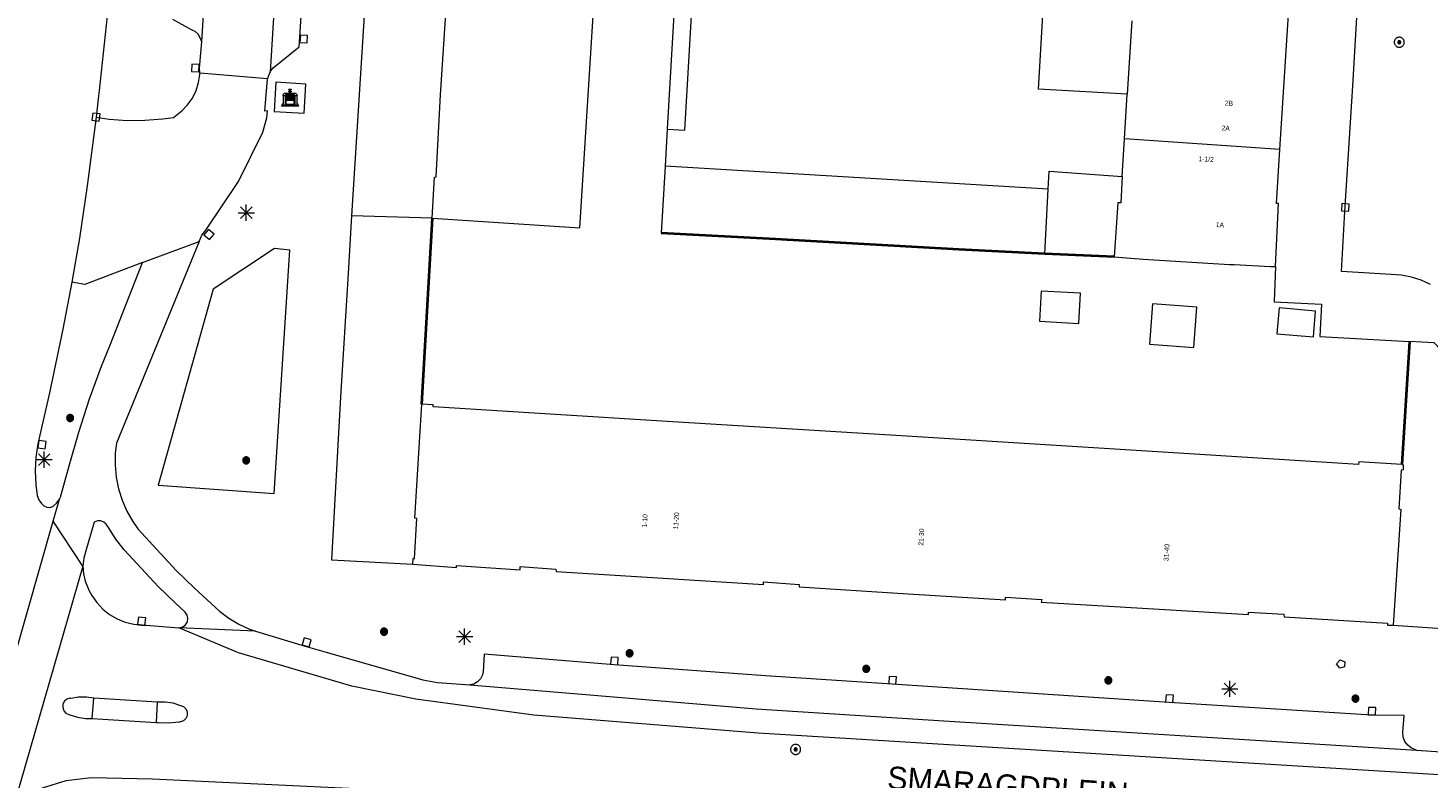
# Model space of a CAD drawing. Header units: metres. Extents: x 135779 to 137489, y 452643 to 455118.
# Tile 279 of 489: x 136879 to 136965, y 453875 to 453922. Entities that reach past the tile are written whole.
import ezdxf
from ezdxf.enums import TextEntityAlignment as Align

# ---------------------------------------------------------------- set-up
doc = ezdxf.new("R2010")
doc.units = ezdxf.units.M
doc.linetypes.add('DGN_Style_3', pattern=[78.572352, 56.123108, -22.449243])
doc.linetypes.add('DGN_Style_4', pattern=[89.853097, 44.898487, -22.449243, 0.056123, -22.449243])
for name, color, linetype, lineweight in [('KTop_BAK_Afval apart plaats', 96, 'Continuous', 13), ('KTop_BTD_Groenvoorziening', 62, 'Continuous', 13), ('KTop_BTD_Groenvoorziening_gras- en kruidachtigen', 62, 'Continuous', 13), ('KTop_NAR_Huisnummer (t)', 7, 'Continuous', 13), ('KTop_NAR_Huisnummer tijdelijk (t)', 7, 'Continuous', 13), ('KTop_OBW_Overig Plus', 1, 'Continuous', 13), ('KTop_ORL_Weg_Straatnaam (t)', 7, 'Continuous', 13), ('KTop_PAL_Lichtmast', 40, 'Continuous', 13), ('KTop_PND_Grondvlaksituatie van BAG-pand [tachy]', 1, 'Continuous', 13), ('KTop_PND_Pandscheiding', 40, 'Continuous', 13), ('KTop_PUT_Brandkraan of -put', 1, 'Continuous', 13), ('KTop_PUT_Inspectie- of rioolput', 15, 'Continuous', 13), ('KTop_PUT_Kolk', 15, 'Continuous', 13), ('KTop_SHD_Hek (l)', 15, 'DGN_Style_4', 40), ('KTop_VGO_Boom', 92, 'Continuous', 13), ('KTop_VGO_Haag (l)', 92, 'DGN_Style_3', 40), ('KTop_WGD_Fietspad', 40, 'Continuous', 13), ('KTop_WGD_Parkeervlak', 251, 'Continuous', 13), ('KTop_WGD_Rijbaan_Lokale weg', 251, 'Continuous', 13), ('KTop_WGD_Rijbaan_Lokale weg_verkeersdrempel', 40, 'Continuous', 13), ('KTop_WGD_Voetpad', 251, 'Continuous', 13)]:
    doc.layers.add(name, color=color, linetype=linetype, lineweight=lineweight)
doc.styles.add('Style-ROVU', font='ROVU.shx')
doc.styles.add('Style-ROVUCURSIEF', font='ROVUCURSIEF.shx')

# ---------------------------------------------------------------- blocks, each defined once
blk = doc.blocks.new('BAK_Afval_apart_plaats')
at = {"layer": 'KTop_BAK_Afval apart plaats'}
for p, q in [((-0.43, 0.141), (-0.425, 0.168)), ((-0.43, 0.118), (-0.43, 0.141)), ((-0.29, 0.118), (-0.43, 0.118)), ((-0.43, 0.118), (-0.43, -0.457)), ((-0.29, 0.118), (-0.43, 0.118)), ((-0.425, 0.168), (-0.416, 0.193)), ((-0.416, 0.193), (-0.403, 0.215)), ((-0.403, 0.215), (-0.384, 0.24)), ((-0.384, 0.24), (-0.364, 0.258)), ((-0.364, 0.258), (-0.342, 0.272)), ((-0.342, 0.272), (0, 0.272)), ((-0.282, 0.167), (-0.29, 0.146)), ((-0.282, 0.167), (-0.29, 0.146)), ((-0.29, 0.146), (-0.29, 0.118)), ((-0.29, 0.146), (-0.29, 0.118)), ((-0.29, -0.429), (-0.29, 0.118)), ((-0.29, 0.118), (-0.29, -0.429)), ((-0.273, 0.186), (-0.282, 0.167)), ((-0.273, 0.186), (-0.282, 0.167)), ((-0.248, 0.217), (-0.273, 0.186)), ((-0.248, 0.217), (-0.273, 0.186)), ((0.248, 0.217), (-0.248, 0.217)), ((0.248, 0.217), (-0.248, 0.217)), ((-0.242, 0.081), (-0.242, 0.153)), ((-0.242, 0.153), (0.242, 0.153)), ((0.242, 0.081), (-0.242, 0.081)), ((-0.242, 0.034), (-0.242, 0.081)), ((-0.242, 0.081), (0.242, 0.081)), ((-0.242, -0.059), (-0.242, 0.034)), ((-0.242, 0.034), (0.242, 0.034)), ((0.242, 0.034), (-0.242, 0.034)), ((-0.073, 0.513), (-0.072, 0.515)), ((-0.073, 0.513), (-0.073, 0.49)), ((-0.072, 0.511), (-0.073, 0.513)), ((-0.072, 0.511), (-0.073, 0.513)), ((-0.073, 0.49), (-0.072, 0.488)), ((-0.073, 0.399), (-0.073, 0.376)), ((-0.072, 0.397), (-0.073, 0.399)), ((-0.073, 0.376), (-0.072, 0.374)), ((-0.072, 0.515), (-0.071, 0.516)), ((-0.07, 0.51), (-0.072, 0.511)), ((-0.07, 0.51), (-0.072, 0.511)), ((-0.072, 0.488), (-0.07, 0.486)), ((-0.07, 0.396), (-0.072, 0.397)), ((-0.072, 0.374), (-0.07, 0.373)), ((-0.071, 0.516), (-0.07, 0.517)), ((-0.07, 0.517), (-0.067, 0.519)), ((-0.069, 0.509), (-0.07, 0.51)), ((-0.069, 0.509), (-0.07, 0.51)), ((-0.07, 0.486), (-0.069, 0.485)), ((-0.069, 0.395), (-0.07, 0.396)), ((-0.07, 0.373), (-0.069, 0.371)), ((-0.066, 0.507), (-0.069, 0.509)), ((-0.066, 0.507), (-0.069, 0.509)), ((-0.069, 0.485), (-0.066, 0.484)), ((-0.066, 0.394), (-0.069, 0.395)), ((-0.069, 0.371), (-0.066, 0.37)), ((-0.067, 0.519), (-0.065, 0.52)), ((-0.063, 0.506), (-0.066, 0.507)), ((-0.063, 0.506), (-0.066, 0.507)), ((-0.066, 0.484), (-0.063, 0.483)), ((-0.063, 0.392), (-0.066, 0.394)), ((-0.066, 0.37), (-0.063, 0.369)), ((-0.065, 0.52), (-0.061, 0.521)), ((-0.059, 0.505), (-0.063, 0.506)), ((-0.059, 0.505), (-0.063, 0.506)), ((-0.063, 0.483), (-0.059, 0.482)), ((-0.059, 0.391), (-0.063, 0.392)), ((-0.063, 0.369), (-0.059, 0.368)), ((-0.061, 0.521), (-0.055, 0.523)), ((-0.054, 0.504), (-0.059, 0.505)), ((-0.054, 0.504), (-0.059, 0.505)), ((-0.059, 0.482), (-0.054, 0.481)), ((-0.054, 0.39), (-0.059, 0.391)), ((-0.059, 0.368), (-0.054, 0.367)), ((-0.055, 0.523), (-0.049, 0.524)), ((-0.048, 0.503), (-0.054, 0.504)), ((-0.048, 0.503), (-0.054, 0.504)), ((-0.054, 0.481), (-0.048, 0.48)), ((-0.048, 0.389), (-0.054, 0.39)), ((-0.054, 0.367), (-0.048, 0.366)), ((-0.049, 0.524), (-0.043, 0.525)), ((-0.043, 0.502), (-0.048, 0.503)), ((-0.043, 0.502), (-0.048, 0.503)), ((-0.048, 0.48), (-0.043, 0.479)), ((-0.043, 0.388), (-0.048, 0.389)), ((-0.048, 0.366), (-0.043, 0.365)), ((-0.043, 0.525), (-0.035, 0.526)), ((-0.036, 0.501), (-0.043, 0.502)), ((-0.036, 0.501), (-0.043, 0.502)), ((-0.043, 0.479), (-0.036, 0.478)), ((-0.036, 0.388), (-0.043, 0.388)), ((-0.043, 0.365), (-0.036, 0.364)), ((-0.03, 0.501), (-0.036, 0.501)), ((-0.03, 0.501), (-0.036, 0.501)), ((-0.036, 0.478), (-0.03, 0.478)), ((-0.03, 0.387), (-0.036, 0.388)), ((-0.036, 0.364), (-0.03, 0.364)), ((-0.035, 0.526), (-0.029, 0.527)), ((-0.021, 0.5), (-0.03, 0.501)), ((-0.021, 0.5), (-0.03, 0.501)), ((-0.03, 0.478), (-0.028, 0.478)), ((-0.021, 0.387), (-0.03, 0.387)), ((-0.03, 0.364), (-0.028, 0.364)), ((-0.029, 0.527), (-0.023, 0.527)), ((-0.028, 0.478), (-0.021, 0.477)), ((-0.028, 0.468), (-0.028, 0.478)), ((-0.028, 0.478), (-0.021, 0.477)), ((-0.028, 0.4), (-0.028, 0.468)), ((-0.028, 0.468), (-0.021, 0.468)), ((-0.021, 0.468), (-0.028, 0.468)), ((-0.021, 0.4), (-0.028, 0.4)), ((-0.028, 0.364), (-0.021, 0.363)), ((-0.028, 0.355), (-0.028, 0.364)), ((-0.028, 0.364), (-0.021, 0.363)), ((-0.028, 0.272), (-0.028, 0.355)), ((-0.028, 0.355), (-0.021, 0.354)), ((-0.021, 0.354), (-0.028, 0.355)), ((0.028, 0.272), (-0.028, 0.272)), ((-0.023, 0.527), (-0.013, 0.528)), ((-0.014, 0.5), (-0.021, 0.5)), ((-0.014, 0.5), (-0.021, 0.5)), ((-0.021, 0.477), (-0.014, 0.477)), ((-0.021, 0.477), (-0.014, 0.477)), ((-0.021, 0.468), (-0.014, 0.468)), ((-0.014, 0.468), (-0.021, 0.468)), ((-0.014, 0.399), (-0.021, 0.4)), ((-0.014, 0.386), (-0.021, 0.387)), ((-0.021, 0.363), (-0.014, 0.363)), ((-0.021, 0.363), (-0.014, 0.363)), ((-0.021, 0.354), (-0.014, 0.354)), ((-0.014, 0.354), (-0.021, 0.354)), ((0, 0.5), (-0.014, 0.5)), ((0, 0.5), (-0.014, 0.5)), ((-0.014, 0.477), (0, 0.477)), ((-0.014, 0.477), (0, 0.477)), ((-0.014, 0.468), (0, 0.468)), ((0, 0.468), (-0.014, 0.468)), ((0, 0.399), (-0.014, 0.399)), ((0, 0.386), (-0.014, 0.386)), ((-0.014, 0.363), (0, 0.363)), ((-0.014, 0.363), (0, 0.363)), ((-0.014, 0.354), (0, 0.354)), ((0, 0.354), (-0.014, 0.354)), ((-0.013, 0.528), (-0.005, 0.528)), ((-0.005, 0.528), (0, 0.528)), ((0, 0.528), (0.005, 0.528)), ((0, 0.5), (0, 0.477)), ((0, 0.477), (0, 0.5)), ((0, 0.477), (0, 0.5)), ((0, 0.5), (0.014, 0.5)), ((0.014, 0.5), (0, 0.5)), ((0.014, 0.477), (0, 0.477)), ((0, 0.477), (0.014, 0.477)), ((0.014, 0.468), (0, 0.468)), ((0, 0.468), (0, 0.399)), ((0, 0.468), (0, 0.399)), ((0.014, 0.468), (0, 0.468)), ((0, 0.399), (0.014, 0.399)), ((0, 0.363), (0, 0.386)), ((0, 0.363), (0, 0.386)), ((0, 0.386), (0.014, 0.386)), ((0.014, 0.363), (0, 0.363)), ((0, 0.363), (0.014, 0.363)), ((0, 0.354), (0.014, 0.354)), ((0, 0.272), (0, 0.354)), ((0, 0.354), (0, 0.272)), ((0.014, 0.354), (0, 0.354)), ((0, 0.272), (0.342, 0.272)), ((0.028, 0.272), (0, 0.272)), ((0, 0.272), (0.028, 0.272)), ((0.005, 0.528), (0.013, 0.528)), ((0.013, 0.528), (0.023, 0.527)), ((0.014, 0.5), (0.021, 0.5)), ((0.021, 0.5), (0.014, 0.5)), ((0.021, 0.477), (0.014, 0.477)), ((0.014, 0.477), (0.021, 0.477)), ((0.021, 0.468), (0.014, 0.468)), ((0.021, 0.468), (0.014, 0.468)), ((0.014, 0.399), (0.021, 0.4)), ((0.014, 0.386), (0.021, 0.387)), ((0.021, 0.363), (0.014, 0.363)), ((0.014, 0.363), (0.021, 0.363)), ((0.014, 0.354), (0.021, 0.354)), ((0.021, 0.354), (0.014, 0.354)), ((0.021, 0.5), (0.03, 0.501)), ((0.03, 0.501), (0.021, 0.5)), ((0.028, 0.478), (0.021, 0.477)), ((0.021, 0.477), (0.028, 0.478)), ((0.021, 0.468), (0.028, 0.468)), ((0.028, 0.468), (0.021, 0.468)), ((0.028, 0.468), (0.021, 0.468)), ((0.021, 0.4), (0.028, 0.4)), ((0.021, 0.387), (0.03, 0.387)), ((0.028, 0.364), (0.021, 0.363)), ((0.021, 0.363), (0.028, 0.364)), ((0.021, 0.354), (0.028, 0.355)), ((0.028, 0.355), (0.021, 0.354)), ((0.023, 0.527), (0.029, 0.527)), ((0.03, 0.478), (0.028, 0.478)), ((0.028, 0.478), (0.028, 0.468)), ((0.028, 0.4), (0.028, 0.468)), ((0.03, 0.364), (0.028, 0.364)), ((0.028, 0.364), (0.028, 0.355)), ((0.028, 0.355), (0.028, 0.272)), ((0.029, 0.527), (0.035, 0.526)), ((0.03, 0.501), (0.036, 0.501)), ((0.036, 0.501), (0.03, 0.501)), ((0.036, 0.478), (0.03, 0.478)), ((0.03, 0.387), (0.036, 0.388)), ((0.036, 0.364), (0.03, 0.364)), ((0.035, 0.526), (0.043, 0.525)), ((0.036, 0.501), (0.043, 0.502)), ((0.043, 0.502), (0.036, 0.501)), ((0.043, 0.479), (0.036, 0.478)), ((0.036, 0.388), (0.043, 0.388)), ((0.043, 0.365), (0.036, 0.364)), ((0.043, 0.525), (0.049, 0.524)), ((0.043, 0.502), (0.048, 0.503)), ((0.048, 0.503), (0.043, 0.502)), ((0.048, 0.48), (0.043, 0.479)), ((0.043, 0.388), (0.048, 0.389)), ((0.048, 0.366), (0.043, 0.365)), ((0.048, 0.503), (0.054, 0.504)), ((0.054, 0.504), (0.048, 0.503)), ((0.054, 0.481), (0.048, 0.48)), ((0.048, 0.389), (0.054, 0.39)), ((0.054, 0.367), (0.048, 0.366)), ((0.049, 0.524), (0.055, 0.523)), ((0.054, 0.504), (0.059, 0.505)), ((0.059, 0.505), (0.054, 0.504)), ((0.059, 0.482), (0.054, 0.481)), ((0.054, 0.39), (0.059, 0.391)), ((0.059, 0.368), (0.054, 0.367)), ((0.055, 0.523), (0.061, 0.521)), ((0.059, 0.505), (0.063, 0.506)), ((0.063, 0.506), (0.059, 0.505)), ((0.063, 0.483), (0.059, 0.482)), ((0.059, 0.391), (0.063, 0.392)), ((0.063, 0.369), (0.059, 0.368)), ((0.061, 0.521), (0.065, 0.52)), ((0.063, 0.506), (0.066, 0.507)), ((0.066, 0.507), (0.063, 0.506)), ((0.066, 0.484), (0.063, 0.483)), ((0.063, 0.392), (0.066, 0.394)), ((0.066, 0.37), (0.063, 0.369)), ((0.065, 0.52), (0.067, 0.519)), ((0.066, 0.507), (0.069, 0.509)), ((0.069, 0.509), (0.066, 0.507)), ((0.069, 0.485), (0.066, 0.484)), ((0.066, 0.394), (0.069, 0.395)), ((0.069, 0.371), (0.066, 0.37)), ((0.067, 0.519), (0.07, 0.517)), ((0.069, 0.509), (0.07, 0.51)), ((0.07, 0.51), (0.069, 0.509)), ((0.07, 0.486), (0.069, 0.485)), ((0.069, 0.395), (0.07, 0.396)), ((0.07, 0.373), (0.069, 0.371)), ((0.07, 0.517), (0.071, 0.516)), ((0.07, 0.51), (0.072, 0.511)), ((0.072, 0.511), (0.07, 0.51)), ((0.072, 0.488), (0.07, 0.486)), ((0.07, 0.396), (0.072, 0.397)), ((0.072, 0.374), (0.07, 0.373)), ((0.071, 0.516), (0.072, 0.515)), ((0.072, 0.515), (0.073, 0.513)), ((0.072, 0.511), (0.073, 0.513)), ((0.073, 0.513), (0.072, 0.511)), ((0.073, 0.49), (0.072, 0.488)), ((0.072, 0.397), (0.073, 0.399)), ((0.073, 0.376), (0.072, 0.374)), ((0.073, 0.513), (0.073, 0.49)), ((0.073, 0.399), (0.073, 0.376)), ((0.242, 0.153), (0.242, 0.081)), ((0.242, 0.081), (0.242, 0.034)), ((0.242, 0.034), (0.242, -0.059)), ((0.273, 0.186), (0.248, 0.217)), ((0.273, 0.186), (0.248, 0.217)), ((0.282, 0.167), (0.273, 0.186)), ((0.282, 0.167), (0.273, 0.186)), ((0.29, 0.146), (0.282, 0.167)), ((0.29, 0.146), (0.282, 0.167)), ((0.29, 0.118), (0.29, 0.146)), ((0.29, 0.118), (0.29, 0.146)), ((0.43, 0.118), (0.29, 0.118)), ((0.29, 0.118), (0.29, -0.429)), ((0.43, 0.118), (0.29, 0.118)), ((0.29, -0.429), (0.29, 0.118)), ((0.342, 0.272), (0.364, 0.258)), ((0.364, 0.258), (0.384, 0.24)), ((0.384, 0.24), (0.403, 0.215)), ((0.403, 0.215), (0.416, 0.193)), ((0.416, 0.193), (0.425, 0.168)), ((0.425, 0.168), (0.43, 0.141)), ((0.43, 0.141), (0.43, 0.118)), ((0.43, -0.457), (0.43, 0.118)), ((-0.528, -0.528), (-0.43, -0.332)), ((0.528, -0.528), (-0.528, -0.528)), ((-0.43, -0.332), (-0.43, -0.457)), ((-0.43, -0.457), (0.43, -0.457)), ((-0.43, -0.457), (0.43, -0.457)), ((0.29, -0.429), (-0.29, -0.429)), ((-0.29, -0.429), (0.29, -0.429)), ((0.242, -0.059), (-0.242, -0.059)), ((-0.242, -0.059), (-0.242, -0.092)), ((0.242, -0.059), (-0.242, -0.059)), ((-0.242, -0.092), (0.242, -0.092)), ((-0.242, -0.11), (-0.242, -0.092)), ((-0.242, -0.092), (0.242, -0.092)), ((0.242, -0.11), (-0.242, -0.11)), ((0.242, -0.11), (-0.242, -0.11)), ((-0.242, -0.147), (0.242, -0.147)), ((-0.242, -0.41), (-0.242, -0.147)), ((0.242, -0.41), (-0.242, -0.41)), ((0.242, -0.11), (0.242, -0.059)), ((0.242, -0.092), (0.242, -0.11)), ((0.242, -0.092), (0.242, -0.11)), ((0.242, -0.147), (0.242, -0.41)), ((0.43, -0.457), (0.43, -0.332)), ((0.43, -0.332), (0.528, -0.528))]:
    blk.add_line(p, q, dxfattribs=at)
at = {"layer": 'KTop_BAK_Afval apart plaats', "flags": 128}
blk.add_lwpolyline([(0.029, 0.413), (0.035, 0.412), (0.043, 0.411), (0.049, 0.41), (0.055, 0.409), (0.061, 0.407), (0.065, 0.406), (0.067, 0.405), (0.07, 0.403), (0.071, 0.402), (0.072, 0.401), (0.073, 0.399), (0.072, 0.397), (0.07, 0.396), (0.069, 0.395), (0.066, 0.394), (0.063, 0.392), (0.059, 0.391), (0.054, 0.39), (0.048, 0.389), (0.043, 0.388), (0.036, 0.388), (0.03, 0.387), (0.021, 0.387), (0.014, 0.386), (0, 0.386), (-0.014, 0.386), (-0.021, 0.387), (-0.03, 0.387), (-0.036, 0.388), (-0.043, 0.388), (-0.048, 0.389), (-0.054, 0.39), (-0.059, 0.391), (-0.063, 0.392), (-0.066, 0.394), (-0.069, 0.395), (-0.07, 0.396), (-0.072, 0.397), (-0.073, 0.399), (-0.072, 0.401), (-0.071, 0.402), (-0.07, 0.403), (-0.067, 0.405), (-0.065, 0.406), (-0.061, 0.407), (-0.055, 0.409), (-0.049, 0.41), (-0.043, 0.411), (-0.035, 0.412), (-0.029, 0.413), (-0.028, 0.413), (-0.028, 0.4), (-0.021, 0.4), (-0.014, 0.399), (0, 0.399), (0.014, 0.399), (0.021, 0.4), (0.028, 0.4), (0.028, 0.413), (0.029, 0.413), (0.028, 0.413)], dxfattribs=at)
at = {"layer": 'KTop_BAK_Afval apart plaats'}
for p in [(0, 0), (-0.43, -0.457)]:
    blk.add_point(p, dxfattribs=at)
blk = doc.blocks.new('PAL_Lichtmast')
at = {"layer": 'KTop_PAL_Lichtmast'}
for p, q in [((-0.354, -0.354), (0.354, 0.354)), ((0.354, -0.354), (-0.354, 0.354)), ((0, -0.5), (0, 0.5)), ((-0.5, 0), (0.5, 0))]:
    blk.add_line(p, q, dxfattribs=at)
blk = doc.blocks.new('PUT_Kolk')
at = {"layer": 'KTop_PUT_Kolk', "flags": 128}
blk.add_lwpolyline([(0.225, -0.225), (0.225, 0.225), (-0.225, 0.225), (-0.225, -0.225), (0.225, -0.225)], dxfattribs=at)
blk = doc.blocks.new('PUT_Brandkraan_of_-put')
at = {"layer": 'KTop_PUT_Brandkraan of -put'}
for p, q in [((-0.25, 0.034), (0, 0.25)), ((-0.158, -0.25), (-0.25, 0.034)), ((0, 0.25), (0.25, 0.033)), ((0.25, 0.033), (0.158, -0.25)), ((0.158, -0.25), (-0.158, -0.25))]:
    blk.add_line(p, q, dxfattribs=at)
blk = doc.blocks.new('PUT_Inspectie-_of_rioolput')
at = {"layer": 'KTop_PUT_Inspectie- of rioolput', "flags": 128}
for points in [[(0.31, 0), (0.308, 0.032), (0.303, 0.064), (0.294, 0.095), (0.283, 0.126), (0.268, 0.155), (0.25, 0.182), (0.23, 0.207), (0.207, 0.23), (0.182, 0.25), (0.154, 0.268), (0.126, 0.283), (0.095, 0.294), (0.064, 0.303), (0.032, 0.308), (0, 0.309), (-0.032, 0.308), (-0.064, 0.303), (-0.096, 0.294), (-0.126, 0.283), (-0.155, 0.268), (-0.182, 0.25), (-0.207, 0.23), (-0.23, 0.207), (-0.25, 0.182), (-0.268, 0.154), (-0.283, 0.126), (-0.294, 0.095), (-0.303, 0.064), (-0.308, 0.032), (-0.309, 0), (-0.308, -0.032), (-0.303, -0.064), (-0.294, -0.096), (-0.283, -0.126), (-0.268, -0.155), (-0.25, -0.182), (-0.23, -0.207), (-0.207, -0.23), (-0.182, -0.25), (-0.155, -0.268), (-0.126, -0.283), (-0.096, -0.294), (-0.064, -0.303), (-0.032, -0.308), (0, -0.309), (0.032, -0.308), (0.064, -0.303), (0.095, -0.294), (0.126, -0.283), (0.155, -0.268), (0.182, -0.25), (0.207, -0.23), (0.23, -0.207), (0.25, -0.182), (0.268, -0.155), (0.283, -0.126), (0.294, -0.096), (0.303, -0.064), (0.308, -0.032), (0.31, 0)], [(0.095, 0), (0.094, 0.009), (0.092, 0.019), (0.09, 0.029), (0.086, 0.038), (0.082, 0.047), (0.076, 0.055), (0.07, 0.063), (0.063, 0.07), (0.055, 0.076), (0.047, 0.082), (0.038, 0.086), (0.029, 0.09), (0.019, 0.092), (0.009, 0.094), (0, 0.094), (-0.01, 0.094), (-0.02, 0.092), (-0.029, 0.09), (-0.039, 0.086), (-0.048, 0.082), (-0.056, 0.076), (-0.064, 0.07), (-0.071, 0.063), (-0.077, 0.055), (-0.082, 0.047), (-0.087, 0.038), (-0.09, 0.029), (-0.093, 0.019), (-0.094, 0.009), (-0.095, 0), (-0.094, -0.01), (-0.093, -0.02), (-0.09, -0.029), (-0.087, -0.039), (-0.082, -0.048), (-0.077, -0.056), (-0.071, -0.064), (-0.064, -0.071), (-0.056, -0.077), (-0.047, -0.082), (-0.039, -0.087), (-0.029, -0.09), (-0.02, -0.093), (-0.01, -0.094), (0, -0.095), (0.009, -0.094), (0.019, -0.093), (0.029, -0.09), (0.038, -0.087), (0.047, -0.082), (0.055, -0.077), (0.063, -0.071), (0.07, -0.064), (0.076, -0.056), (0.082, -0.047), (0.086, -0.039), (0.09, -0.029), (0.092, -0.02), (0.094, -0.01), (0.095, 0)], [(0.035, 0), (0.034, 0.003), (0.034, 0.007), (0.033, 0.01), (0.031, 0.014), (0.03, 0.017), (0.028, 0.02), (0.026, 0.023), (0.023, 0.026), (0.02, 0.028), (0.017, 0.03), (0.014, 0.031), (0.01, 0.033), (0.007, 0.034), (0.003, 0.034), (0, 0.034), (-0.004, 0.034), (-0.007, 0.034), (-0.011, 0.033), (-0.014, 0.031), (-0.018, 0.03), (-0.021, 0.028), (-0.023, 0.026), (-0.026, 0.023), (-0.028, 0.02), (-0.03, 0.017), (-0.032, 0.014), (-0.033, 0.01), (-0.034, 0.007), (-0.035, 0.003), (-0.035, 0), (-0.035, -0.004), (-0.034, -0.007), (-0.033, -0.011), (-0.032, -0.014), (-0.03, -0.018), (-0.028, -0.021), (-0.026, -0.023), (-0.023, -0.026), (-0.021, -0.028), (-0.017, -0.03), (-0.014, -0.032), (-0.011, -0.033), (-0.007, -0.034), (-0.004, -0.035), (0, -0.035), (0.003, -0.035), (0.007, -0.034), (0.01, -0.033), (0.014, -0.032), (0.017, -0.03), (0.02, -0.028), (0.023, -0.026), (0.026, -0.023), (0.028, -0.021), (0.03, -0.017), (0.031, -0.014), (0.033, -0.011), (0.034, -0.007), (0.034, -0.004), (0.035, 0)], [(0.01, 0.02), (0.007, 0.02), (0.005, 0.021), (0.003, 0.022), (0.001, 0.022), (-0.001, 0.022), (-0.004, 0.022), (-0.006, 0.021), (-0.008, 0.02), (-0.01, 0.019), (-0.012, 0.018), (-0.014, 0.017), (-0.016, 0.015), (-0.017, 0.013), (-0.019, 0.012), (-0.02, 0.009), (-0.021, 0.007), (-0.022, 0.005), (-0.022, 0.003), (-0.022, 0.001), (-0.022, -0.001), (-0.022, -0.004), (-0.022, -0.006), (-0.021, -0.008), (-0.02, -0.01), (-0.019, -0.012), (-0.017, -0.014), (-0.016, -0.016), (-0.014, -0.017), (-0.012, -0.019), (-0.01, -0.02), (-0.008, -0.021), (-0.006, -0.022), (-0.003, -0.022), (-0.001, -0.022), (0.001, -0.022), (0.003, -0.022), (0.005, -0.022), (0.008, -0.021), (0.01, -0.02), (0.012, -0.019), (0.014, -0.017), (0.015, -0.016), (0.017, -0.014), (0.018, -0.012), (0.02, -0.01), (0.02, -0.008), (0.021, -0.006), (0.022, -0.003), (0.022, -0.001), (0.022, 0.001), (0.022, 0.003), (0.021, 0.005), (0.02, 0.008), (0.019, 0.01), (0.018, 0.012), (0.017, 0.014), (0.015, 0.015), (0.013, 0.017), (0.012, 0.018), (0.01, 0.02)]]:
    blk.add_lwpolyline(points, dxfattribs=at)
blk = doc.blocks.new('VGO_Boom')
at = {"layer": 'KTop_VGO_Boom', "flags": 128}
for points in [[(0.215, 0), (0.214, 0.022), (0.21, 0.045), (0.204, 0.066), (0.196, 0.087), (0.186, 0.108), (0.174, 0.126), (0.16, 0.144), (0.144, 0.16), (0.126, 0.174), (0.107, 0.186), (0.087, 0.196), (0.066, 0.204), (0.045, 0.21), (0.022, 0.214), (-0.001, 0.215), (-0.023, 0.214), (-0.045, 0.21), (-0.067, 0.204), (-0.088, 0.196), (-0.108, 0.186), (-0.127, 0.174), (-0.144, 0.16), (-0.16, 0.144), (-0.174, 0.126), (-0.187, 0.107), (-0.197, 0.087), (-0.205, 0.066), (-0.211, 0.045), (-0.214, 0.022), (-0.215, -0.001), (-0.214, -0.023), (-0.211, -0.045), (-0.205, -0.067), (-0.197, -0.088), (-0.187, -0.108), (-0.174, -0.127), (-0.16, -0.144), (-0.144, -0.16), (-0.127, -0.174), (-0.108, -0.187), (-0.088, -0.197), (-0.067, -0.205), (-0.045, -0.211), (-0.023, -0.214), (0, -0.215), (0.022, -0.214), (0.045, -0.211), (0.066, -0.205), (0.087, -0.197), (0.108, -0.187), (0.126, -0.174), (0.144, -0.16), (0.16, -0.144), (0.174, -0.127), (0.186, -0.108), (0.196, -0.088), (0.204, -0.067), (0.21, -0.045), (0.214, -0.023), (0.215, -0.001)], [(0.155, 0), (0.154, 0.016), (0.152, 0.032), (0.147, 0.048), (0.142, 0.063), (0.134, 0.078), (0.125, 0.091), (0.115, 0.104), (0.104, 0.115), (0.091, 0.125), (0.077, 0.134), (0.063, 0.142), (0.048, 0.147), (0.032, 0.152), (0.016, 0.154), (-0.001, 0.155), (-0.017, 0.154), (-0.033, 0.152), (-0.048, 0.147), (-0.064, 0.142), (-0.078, 0.134), (-0.092, 0.125), (-0.104, 0.115), (-0.116, 0.104), (-0.126, 0.091), (-0.135, 0.077), (-0.142, 0.063), (-0.148, 0.048), (-0.152, 0.032), (-0.155, 0.016), (-0.155, -0.001), (-0.155, -0.017), (-0.152, -0.033), (-0.148, -0.048), (-0.142, -0.064), (-0.135, -0.078), (-0.126, -0.092), (-0.116, -0.104), (-0.104, -0.116), (-0.092, -0.126), (-0.078, -0.135), (-0.064, -0.142), (-0.048, -0.148), (-0.033, -0.152), (-0.017, -0.155), (0, -0.155), (0.016, -0.155), (0.032, -0.152), (0.048, -0.148), (0.063, -0.142), (0.078, -0.135), (0.091, -0.126), (0.104, -0.116), (0.115, -0.104), (0.125, -0.092), (0.134, -0.078), (0.142, -0.064), (0.147, -0.048), (0.152, -0.033), (0.154, -0.017), (0.155, -0.001)], [(0.095, 0), (0.094, 0.01), (0.093, 0.02), (0.09, 0.029), (0.087, 0.039), (0.082, 0.048), (0.077, 0.056), (0.071, 0.064), (0.064, 0.071), (0.056, 0.077), (0.047, 0.082), (0.039, 0.087), (0.029, 0.09), (0.02, 0.093), (0.01, 0.094), (-0.001, 0.095), (-0.01, 0.094), (-0.02, 0.093), (-0.03, 0.09), (-0.039, 0.087), (-0.048, 0.082), (-0.056, 0.077), (-0.064, 0.071), (-0.071, 0.064), (-0.077, 0.056), (-0.083, 0.047), (-0.087, 0.039), (-0.091, 0.029), (-0.093, 0.02), (-0.095, 0.01), (-0.095, -0.001), (-0.095, -0.01), (-0.093, -0.02), (-0.091, -0.03), (-0.087, -0.039), (-0.083, -0.048), (-0.077, -0.056), (-0.071, -0.064), (-0.064, -0.071), (-0.056, -0.077), (-0.048, -0.083), (-0.039, -0.087), (-0.03, -0.091), (-0.02, -0.093), (-0.01, -0.095), (0, -0.095), (0.01, -0.095), (0.02, -0.093), (0.029, -0.091), (0.039, -0.087), (0.048, -0.083), (0.056, -0.077), (0.064, -0.071), (0.071, -0.064), (0.077, -0.056), (0.082, -0.048), (0.087, -0.039), (0.09, -0.03), (0.093, -0.02), (0.094, -0.01), (0.095, -0.001)], [(0.035, 0), (0.035, 0.004), (0.034, 0.007), (0.033, 0.011), (0.032, 0.014), (0.03, 0.018), (0.028, 0.021), (0.026, 0.023), (0.023, 0.026), (0.021, 0.028), (0.017, 0.03), (0.014, 0.032), (0.011, 0.033), (0.007, 0.034), (0.004, 0.035), (-0.001, 0.035), (-0.004, 0.035), (-0.008, 0.034), (-0.011, 0.033), (-0.015, 0.032), (-0.018, 0.03), (-0.021, 0.028), (-0.024, 0.026), (-0.027, 0.023), (-0.029, 0.021), (-0.031, 0.017), (-0.032, 0.014), (-0.034, 0.011), (-0.035, 0.007), (-0.035, 0.004), (-0.035, -0.001), (-0.035, -0.004), (-0.035, -0.008), (-0.034, -0.011), (-0.032, -0.015), (-0.031, -0.018), (-0.029, -0.021), (-0.027, -0.024), (-0.024, -0.027), (-0.021, -0.029), (-0.018, -0.031), (-0.015, -0.032), (-0.011, -0.034), (-0.008, -0.035), (-0.004, -0.035), (0, -0.035), (0.004, -0.035), (0.007, -0.035), (0.011, -0.034), (0.014, -0.032), (0.018, -0.031), (0.021, -0.029), (0.023, -0.027), (0.026, -0.024), (0.028, -0.021), (0.03, -0.018), (0.032, -0.015), (0.033, -0.011), (0.034, -0.008), (0.035, -0.004), (0.035, 0)]]:
    blk.add_lwpolyline(points, dxfattribs=at)

msp = doc.modelspace()

# ---------------------------------------------------------------- linework, layer by layer
at = {"layer": 'KTop_BTD_Groenvoorziening', "flags": 128}
for points in [[(136920.067, 453936.792), (136919.652, 453936.819), (136918.4, 453915.336), (136918.399, 453915.312)], [(136918.399, 453915.312), (136919.497, 453915.245), (136920.678, 453935.709), (136920.52, 453936.339), (136920.067, 453936.792)], [(136946.759, 453917.461), (136941.276, 453917.773), (136941.558, 453922.341)], [(136918.399, 453915.312), (136918.269, 453913.04)], [(136918.269, 453913.04), (136918.032, 453908.909), (136925.077, 453908.533), (136936.376, 453907.887), (136941.67, 453907.635), (136941.89, 453911.606)], [(136941.89, 453911.606), (136918.269, 453913.04)], [(136941.89, 453911.606), (136941.952, 453912.713), (136946.453, 453912.4)], [(136903.913, 453909.818), (136898.953, 453909.966)], [(136903.27, 453898.357), (136903.931, 453909.817)]]:
    msp.add_lwpolyline(points, dxfattribs=at)
at = {"layer": 'KTop_BTD_Groenvoorziening_gras- en kruidachtigen', "flags": 128}
msp.add_lwpolyline([(136964.157, 453902.227), (136963.673, 453894.63)], dxfattribs=at)
at = {"layer": 'KTop_OBW_Overig Plus', "flags": 128}
msp.add_lwpolyline([(136948.136, 453902.049), (136950.863, 453901.855), (136951.04, 453904.345), (136948.313, 453904.539), (136948.136, 453902.049)], dxfattribs=at)
at = {"layer": 'KTop_PND_Grondvlaksituatie van BAG-pand [tachy]', "flags": 128}
for points in [[(136903.931, 453909.817), (136913.017, 453909.233), (136914.119, 453926.894), (136914.863, 453939.241), (136919.367, 453938.938), (136919.555, 453941.987), (136918.149, 453942.081), (136916.257, 453942.143), (136915.061, 453942.28), (136916.225, 453960.691), (136917.648, 453983.98), (136918.586, 453998.374), (136918.893, 454002.687), (136920.474, 454002.595), (136920.667, 454005.687)], [(136903.913, 453909.818), (136904.066, 453912.353), (136904.156, 453912.368), (136904.433, 453917.432), (136905.406, 453932.45), (136905.578, 453935.435), (136905.932, 453940.385)], [(136956.17, 453914.058), (136956.76, 453923.357), (136957.115, 453929.088)], [(136947.033, 453921.985), (136946.759, 453917.461)], [(136946.593, 453914.715), (136946.759, 453917.461)], [(136946.453, 453912.4), (136946.593, 453914.715)], [(136955.901, 453906.839), (136956.088, 453910.72), (136955.958, 453910.724), (136956.17, 453914.058)], [(136946.453, 453912.4), (136946.354, 453910.764), (136946.167, 453910.77), (136945.954, 453907.431), (136947.743, 453907.295), (136953.05, 453906.978), (136953.342, 453906.964), (136955.579, 453906.855), (136955.901, 453906.839)], [(136903.931, 453909.817), (136903.913, 453909.818)], [(136943.869, 453905.208), (136941.441, 453905.329), (136941.341, 453903.473), (136943.774, 453903.341), (136943.869, 453905.208)], [(136958.368, 453904.097), (136956.121, 453904.298), (136955.979, 453902.704), (136958.23, 453902.502), (136958.368, 453904.097)], [(136902.722, 453888.487), (136902.739, 453888.853), (136902.828, 453888.849), (136902.979, 453891.303), (136902.854, 453891.324), (136903.27, 453898.357)], [(136963.673, 453894.63), (136961.036, 453894.795), (136961.013, 453894.637), (136948.623, 453895.418), (136933.509, 453896.364), (136918.393, 453897.297), (136903.971, 453898.188), (136903.976, 453898.318), (136903.27, 453898.357)], [(136963.673, 453894.63), (136963.767, 453894.624), (136963.759, 453894.308), (136963.634, 453894.287), (136963.495, 453891.898), (136963.62, 453891.865), (136963.156, 453884.73)], [(136902.722, 453888.487), (136905.424, 453888.292), (136905.425, 453888.407), (136909.348, 453888.146), (136909.346, 453888.341), (136911.547, 453888.194), (136911.552, 453888.043), (136917.816, 453887.648), (136924.337, 453887.237), (136924.347, 453887.404), (136926.534, 453887.248), (136926.53, 453887.092), (136932.931, 453886.691), (136939.249, 453886.296), (136939.262, 453886.466), (136941.484, 453886.312), (136941.45, 453886.154), (136948.046, 453885.756), (136954.229, 453885.382), (136954.229, 453885.53), (136956.407, 453885.419), (136956.42, 453885.256), (136962.796, 453884.865), (136962.79, 453884.725), (136963.156, 453884.73)]]:
    msp.add_lwpolyline(points, dxfattribs=at)
at = {"layer": 'KTop_PND_Pandscheiding', "flags": 128}
msp.add_lwpolyline([(136956.17, 453914.058), (136946.593, 453914.715)], dxfattribs=at)
at = {"layer": 'KTop_SHD_Hek (l)', "flags": 128}
for points in [[(136941.67, 453907.635), (136936.376, 453907.887), (136925.077, 453908.533), (136918.032, 453908.909)], [(136945.954, 453907.431), (136941.67, 453907.635)], [(136964.157, 453902.227), (136963.673, 453894.63)]]:
    msp.add_lwpolyline(points, dxfattribs=at)
at = {"layer": 'KTop_VGO_Haag (l)', "flags": 128}
msp.add_lwpolyline([(136903.27, 453898.357), (136903.931, 453909.817)], dxfattribs=at)
at = {"layer": 'KTop_WGD_Fietspad', "flags": 128}
for points in [[(136889.56, 453908.396), (136884.463, 453895.958), (136884.384, 453895.342), (136884.369, 453894.603), (136884.434, 453893.866), (136884.578, 453893.141), (136884.8, 453892.435), (136885.096, 453891.758), (136885.464, 453891.116), (136885.771, 453890.681), (136888.131, 453888.101), (136889.271, 453887.011), (136890.813, 453885.603), (136891.386, 453885.162), (136892.004, 453884.787), (136892.66, 453884.483), (136893.027, 453884.355)], [(136880.947, 453892.508), (136881.001, 453892.628), (136881.538, 453894.566), (136882.131, 453896.637), (136882.8, 453898.685), (136883.545, 453900.706), (136884.045, 453901.947), (136886.058, 453907.102)], [(136882.39, 453888.381), (136880.557, 453891.139)], [(136888.301, 453884.561), (136888.351, 453884.564), (136888.554, 453884.625), (136888.721, 453884.757), (136888.827, 453884.94), (136888.859, 453885.15), (136888.811, 453885.356), (136888.691, 453885.531), (136888.101, 453886.081), (136887.021, 453887.111), (136885.211, 453889.061), (136884.924, 453889.38), (136884.41, 453890.043), (136883.961, 453890.751), (136883.831, 453890.951), (136883.683, 453891.092), (136883.491, 453891.17), (136883.283, 453891.169), (136883.091, 453891.091), (136882.561, 453889.321), (136882.436, 453888.858), (136882.39, 453888.381)], [(136893.027, 453884.355), (136888.301, 453884.561)]]:
    msp.add_lwpolyline(points, dxfattribs=at)
at = {"layer": 'KTop_WGD_Parkeervlak', "flags": 128}
for points in [[(136889.71, 453920.69), (136889.606, 453920.945), (136889.485, 453921.163), (136889.302, 453921.333), (136889.074, 453921.436), (136887.934, 453922.064)], [(136906.234, 453881.048), (136913.134, 453880.473), (136923.883, 453879.576), (136935.46, 453878.836), (136964.583, 453877.029)]]:
    msp.add_lwpolyline(points, dxfattribs=at)
at = {"layer": 'KTop_WGD_Rijbaan_Lokale weg', "flags": 128}
for points in [[(136894.908, 454094.827), (136894.73, 454092.019), (136894.228, 454083.862), (136893.066, 454065.451), (136892.413, 454054.794), (136891.799, 454045.02), (136890.588, 454025.662), (136890.537, 454024.602), (136890.223, 454019.61), (136889.379, 454006.183), (136888.608, 453993.987), (136888.198, 453987.732), (136886.917, 453967.325), (136886.608, 453962.356), (136885.751, 453948.946), (136884.773, 453933.657), (136884.765, 453933.531), (136884.649, 453931.523), (136884.312, 453926.91), (136883.894, 453922.303), (136883.397, 453917.704), (136883.357, 453917.36), (136883.198, 453916.054)], [(136965.451, 453905.726), (136964.876, 453905.999), (136964.272, 453906.197), (136963.648, 453906.317), (136963.013, 453906.359), (136959.953, 453906.543), (136960.174, 453910.231), (136960.66, 453917.989), (136961.755, 453936.649), (136963.328, 453962.144), (136963.53, 453965.008), (136963.957, 453971.987), (136964.01, 453972.689), (136964.142, 453973.381), (136964.351, 453974.054), (136964.635, 453974.698), (136964.951, 453975.246), (136965.274, 453975.801), (136965.664, 453976.311)], [(136889.71, 453920.69), (136892.306, 453962.277)], [(136896.585, 453962.01), (136893.932, 453918.846)], [(136889.59, 453918.767), (136889.57, 453919.08), (136889.71, 453920.69)], [(136893.772, 453918.411), (136889.59, 453918.767)], [(136893.932, 453918.846), (136893.927, 453918.84), (136893.803, 453918.55), (136893.772, 453918.411)], [(136883.198, 453916.054), (136882.657, 453911.818), (136882.176, 453908.584), (136881.711, 453905.875)], [(136881.711, 453905.875), (136881.145, 453902.975), (136880.327, 453899.061), (136879.62, 453895.913), (136879.495, 453895.084), (136879.449, 453894.246), (136879.483, 453893.408), (136879.569, 453892.738), (136879.666, 453892.464), (136879.834, 453892.227), (136879.977, 453892.1), (136880.157, 453892.009), (136880.359, 453891.995), (136880.531, 453892.049), (136880.768, 453892.252), (136880.947, 453892.508)], [(136880.557, 453891.139), (136880.947, 453892.508)], [(136874.711, 453870.641), (136875.193, 453872.328), (136877.391, 453880.038), (136880.557, 453891.139)], [(136882.39, 453888.381), (136878.242, 453873.997), (136878.699, 453874.204), (136879.901, 453874.698), (136881.349, 453875.16), (136882.906, 453875.353), (136886.676, 453875.266), (136912.19, 453874.058), (136912.155, 453873.044)], [(136882.39, 453888.381), (136882.423, 453887.903), (136882.536, 453887.437), (136882.671, 453887.101), (136882.781, 453886.861), (136882.934, 453886.568), (136883.24, 453886.123), (136883.608, 453885.728), (136884.031, 453885.391), (136884.498, 453885.12), (136885.001, 453884.922), (136885.527, 453884.799), (136886.001, 453884.741), (136886.291, 453884.741), (136888.301, 453884.561)], [(137159.991, 453865.524), (137117.09, 453868.235), (137090.505, 453869.943), (137059.143, 453871.726), (137049.64, 453870.431), (136992.069, 453873.948), (136975.394, 453874.932), (136924.008, 453878.082), (136910.186, 453879.193), (136902.905, 453880.18), (136898.956, 453880.982), (136891.976, 453883.03), (136888.301, 453884.561)], [(136883.07, 453880.232), (136882.605, 453880.305), (136882.125, 453880.3), (136881.652, 453880.216), (136881.63, 453880.21), (136881.59, 453880.24), (136881.398, 453880.174), (136881.246, 453880.039), (136881.157, 453879.856), (136881.145, 453879.654), (136881.211, 453879.462), (136881.346, 453879.309), (136881.53, 453879.22), (136881.58, 453879.2), (136882.06, 453879.054), (136882.557, 453878.986), (136882.97, 453878.99)], [(136886.959, 453879.99), (136883.07, 453880.232)], [(136886.91, 453878.74), (136887.019, 453878.729), (136887.676, 453878.71), (136888.33, 453878.77), (136888.36, 453878.78), (136888.421, 453878.786), (136888.607, 453878.856), (136888.751, 453878.993), (136888.831, 453879.175), (136888.832, 453879.374), (136888.756, 453879.557), (136888.615, 453879.697), (136888.43, 453879.77), (136888.37, 453879.79), (136887.961, 453879.917), (136887.469, 453879.994), (136886.959, 453879.99)], [(136882.97, 453878.99), (136886.91, 453878.74)]]:
    msp.add_lwpolyline(points, dxfattribs=at)
at = {"layer": 'KTop_WGD_Rijbaan_Lokale weg_verkeersdrempel', "flags": 128}
for points in [[(136883.198, 453916.054), (136884.007, 453915.918), (136885.109, 453915.848), (136886.214, 453915.858), (136887.314, 453915.948), (136887.973, 453916.039), (136888.49, 453916.432), (136888.845, 453916.804), (136889.139, 453917.225), (136889.363, 453917.688), (136889.514, 453918.179), (136889.586, 453918.688), (136889.59, 453918.767)], [(136889.56, 453908.396), (136889.716, 453908.776), (136889.97, 453909.08), (136891.98, 453912.09), (136893.47, 453915.12), (136893.73, 453916), (136893.77, 453916.44), (136893.6, 453916.43), (136893.772, 453918.411)], [(136886.058, 453907.102), (136889.56, 453908.396)], [(136886.058, 453907.102), (136882.498, 453905.728), (136881.711, 453905.875)]]:
    msp.add_lwpolyline(points, dxfattribs=at)
at = {"layer": 'KTop_WGD_Voetpad', "flags": 128}
for points in [[(136893.932, 453918.846), (136894.12, 453919.09), (136895.71, 453920.38), (136895.83, 453921.94), (136898.219, 453961.908)], [(136905.932, 453940.385), (136900.883, 453940.655), (136900.422, 453933.731), (136899.898, 453924.928), (136898.953, 453909.966)], [(136896.026, 453916.291), (136896.134, 453918.096), (136894.287, 453918.206), (136894.179, 453916.401), (136896.026, 453916.291)], [(136898.953, 453909.966), (136898.728, 453906.404), (136898.272, 453898.819), (136897.707, 453888.771), (136902.722, 453888.487)], [(136890.427, 453905.441), (136887.025, 453893.37), (136894.174, 453892.848), (136895.15, 453907.854), (136894.188, 453907.946), (136890.427, 453905.441)], [(136955.901, 453906.839), (136955.819, 453904.675), (136958.726, 453904.526), (136958.622, 453902.537), (136964.157, 453902.227)], [(136963.156, 453884.73), (136971.618, 453884.157), (136971.884, 453889.449), (136972.167, 453894.205), (136971.333, 453896.181), (136965.673, 453902.142), (136964.157, 453902.227)], [(136893.027, 453884.355), (136896.098, 453883.433), (136897.386, 453883.064), (136903.333, 453881.361), (136904.24, 453881.197), (136905.962, 453881.07), (136906.227, 453881.047), (136906.234, 453881.048)], [(136964.583, 453877.029), (136964.273, 453877.153), (136964.044, 453877.329), (136963.871, 453877.562), (136963.769, 453877.833), (136963.744, 453878.115), (136963.817, 453879.16), (136961.825, 453879.185), (136949.344, 453879.961), (136932.274, 453881.088), (136924.455, 453881.613), (136915.125, 453882.281), (136907.115, 453882.953), (136907.049, 453881.863), (136907.018, 453881.665), (136906.9, 453881.426), (136906.718, 453881.233), (136906.486, 453881.103), (136906.234, 453881.048)], [(136882.97, 453878.99), (136883.07, 453880.232)], [(136886.959, 453879.99), (136886.91, 453878.74)], [(136964.583, 453877.029), (136970.959, 453876.597)]]:
    msp.add_lwpolyline(points, dxfattribs=at)

# ---------------------------------------------------------------- block references
at = {"layer": 'KTop_BAK_Afval apart plaats'}
msp.add_blockref('BAK_Afval_apart_plaats', (136895.157, 453917.249), dxfattribs=at)
at = {"layer": 'KTop_PAL_Lichtmast'}
for p in [(136892.461, 453910.16), (136879.998, 453894.939), (136905.917, 453884.029), (136953.081, 453880.81)]:
    msp.add_blockref('PAL_Lichtmast', p, dxfattribs=at)
at = {"layer": 'KTop_PUT_Brandkraan of -put', "rotation": 86.49080449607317}
msp.add_blockref('PUT_Brandkraan_of_-put', (136959.9, 453882.34), dxfattribs=at)
at = {"layer": 'KTop_PUT_Inspectie- of rioolput'}
for p, rotation in [((136963.523, 453920.672), 356.4274499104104), ((136926.317, 453877.073), 86.49211568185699)]:
    msp.add_blockref('PUT_Inspectie-_of_rioolput', p, dxfattribs=dict(at, rotation=rotation))
at = {"layer": 'KTop_PUT_Kolk'}
for p, rotation in [((136895.999, 453920.871), 175.6012946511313), ((136889.32, 453919.083), 359.3124836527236), ((136883.198, 453916.055), 353.0586537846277), ((136960.195, 453910.486), 176.4153891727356), ((136890.156, 453908.817), 140.120355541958), ((136879.864, 453895.858), 171.4253036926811), ((136886.014, 453884.987), 263.0238035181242), ((136896.171, 453883.673), 254.0134855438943), ((136915.146, 453882.531), 265.9047821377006), ((136932.292, 453881.338), 266.2226850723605), ((136949.361, 453880.21), 266.4422429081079), ((136961.84, 453879.435), 269.2809642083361)]:
    msp.add_blockref('PUT_Kolk', p, dxfattribs=dict(at, rotation=rotation))
at = {"layer": 'KTop_VGO_Boom'}
for p in [(136881.603, 453897.507), (136892.452, 453894.893), (136900.95, 453884.333), (136916.08, 453883), (136930.669, 453882.043), (136945.591, 453881.33), (136960.823, 453880.207)]:
    msp.add_blockref('VGO_Boom', p, dxfattribs=at)

# ---------------------------------------------------------------- texts
at = {"layer": 'KTop_NAR_Huisnummer (t)', "style": 'Style-ROVU'}
for s, rotation, p in [('2B', 356.6, (136953.276, 453916.901)), ('2A', 356.4, (136953.077, 453915.36)), ('1-1/2', 356.4, (136952.091, 453913.433)), ('1A', 356.4, (136952.721, 453909.399))]:
    msp.add_text(s, height=0.3, rotation=rotation, dxfattribs=at).set_placement(p, align=Align.MIDDLE_RIGHT)
at = {"layer": 'KTop_NAR_Huisnummer tijdelijk (t)', "style": 'Style-ROVUCURSIEF'}
for s, p in [('1-10', (136916.989, 453890.751)), ('11-20', (136918.916, 453890.636)), ('21-30', (136934.027, 453889.637)), ('31-40', (136949.142, 453888.682))]:
    msp.add_text(s, height=0.3, rotation=86.3, dxfattribs=at).set_placement(p, align=Align.MIDDLE_LEFT)
at = {"layer": 'KTop_ORL_Weg_Straatnaam (t)', "style": 'Style-ROVU'}
msp.add_text('SMARAGDPLEIN', height=1.4, rotation=355.98783, dxfattribs=at).set_placement((136931.928, 453874.651))

doc.saveas('drawing.dxf')
